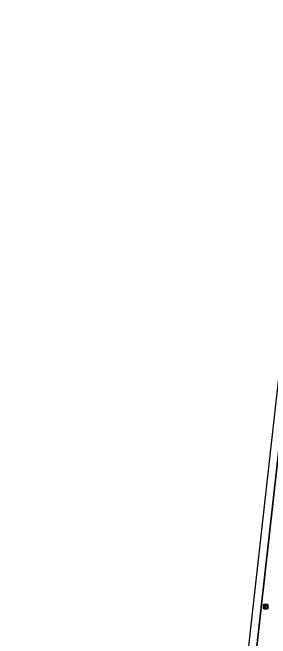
# Model space of a CAD drawing. Extents: x 161928 to 163071, y 386474 to 387428.
# Drawn here: x 161957.2 to 162015.1, y 387287.9 to 387428.3 of the extents above; entities that cross this region are included whole.
import ezdxf

# ---------------------------------------------------------------- set-up
doc = ezdxf.new("R2010")
doc.units = 0
for name, color, linetype in [('IMGEO_Berm_groen', 7, 'Continuous'), ('IMGEO_Lichtmast', 7, 'Continuous'), ('IMGEO_Rijbaan_regionaal_gesloten', 7, 'Continuous')]:
    doc.layers.add(name, color=color, linetype=linetype)

msp = doc.modelspace()

# ---------------------------------------------------------------- linework, layer by layer
at = {"layer": 'IMGEO_Berm_groen'}
msp.add_lwpolyline([(162033.04, 387427.76), (162028.05, 387428.26), (162027.92, 387427.11), (162027.89, 387426.81), (162027.52, 387423.65), (162027.07, 387419.7), (162026.9, 387418.21), (162019.41, 387351.5), (162012.98, 387294.18), (162008.05, 387250), (162006.58, 387236.69), (162000, 387177.37), (161985.65, 387049.08), (161980.16, 387000), (161977.06, 386973.1), (161957.2, 386794.25)], dxfattribs=at)
at = {"layer": 'IMGEO_Lichtmast'}
for p, q in [((162013.64, 387295.58), (162014.43, 387295.58)), ((162014.43, 387295.58), (162013.64, 387295.58)), ((162013.54, 387294.68), (162013.54, 387295.48)), ((162013.54, 387295.48), (162013.54, 387294.68)), ((162014.43, 387294.58), (162013.64, 387294.58)), ((162013.64, 387294.58), (162014.43, 387294.58)), ((162014.53, 387295.48), (162014.53, 387294.68)), ((162014.53, 387294.68), (162014.53, 387295.48))]:
    msp.add_line(p, q, dxfattribs=at)
msp.add_lwpolyline([(162013.96, 387295.46), (162014.11, 387295.46), (162014.11, 387294.71), (162013.96, 387294.71), (162013.96, 387295.46)], dxfattribs=at)
for centre, start, end in [((162013.64, 387295.48), 90, 180), ((162013.64, 387295.48), 90, 180), ((162014.43, 387295.48), 0, 90), ((162014.43, 387295.48), 360, 90), ((162013.64, 387294.68), 180, 270), ((162013.64, 387294.68), 180, 270), ((162014.43, 387294.68), 270, 0), ((162014.43, 387294.68), 270, 0)]:
    msp.add_arc(centre, 0.1, start, end, dxfattribs=at)
at = {"layer": 'IMGEO_Rijbaan_regionaal_gesloten'}
msp.add_lwpolyline([(161983.67, 387049.28), (161985.65, 387049.08), (162000, 387177.37), (162006.58, 387236.69), (162008.05, 387250), (162012.98, 387294.18), (162019.41, 387351.5), (162026.9, 387418.21), (162024.99, 387418.35), (162010.87, 387292.28), (161996.87, 387167.28), (161987.6, 387084.55)], close=True, dxfattribs=at)

doc.saveas('drawing.dxf')
